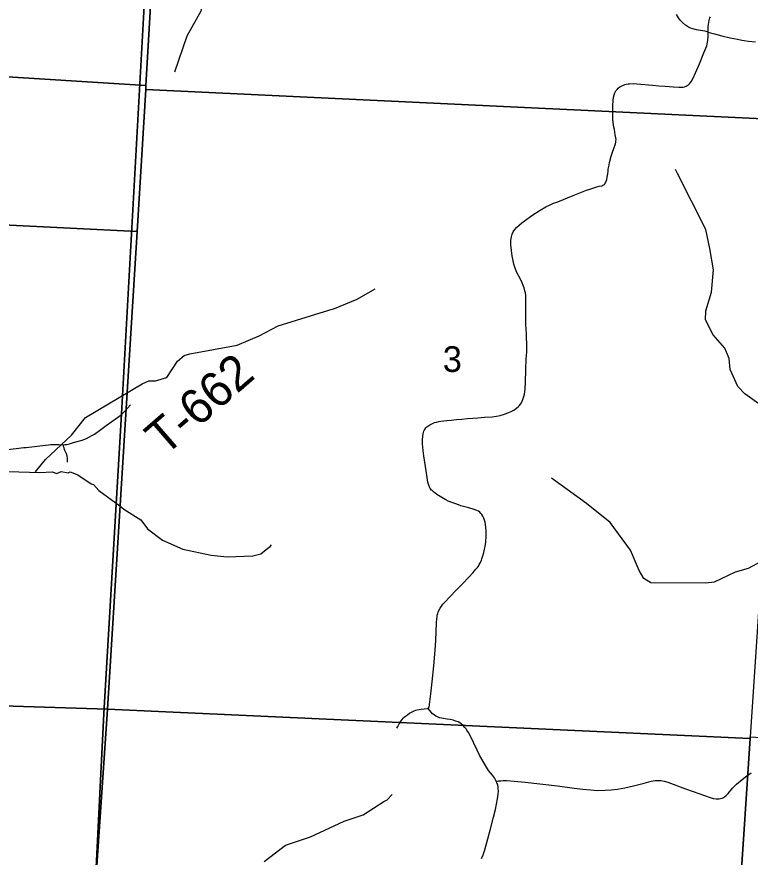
# Model space of a CAD drawing. Extents: x 396.2 to 468.4, y 232.6 to 279.1.
# Drawn here: x 420.419 to 421.615, y 272.044 to 273.414 of the extents above; entities that cross this region are included whole.
import ezdxf

# ---------------------------------------------------------------- set-up
doc = ezdxf.new("R2010")
doc.units = 0
for name, color, linetype in [('GM_X_County_Road', 7, 'Continuous'), ('GM_X_Minor_River', 7, 'Continuous'), ('GM_X_Section', 7, 'Continuous'), ('GM_X_Section_Text', 7, 'Continuous'), ('GM_X_Township', 7, 'Continuous'), ('GM_X_Township_Road', 7, 'Continuous'), ('GM_X_Township_Road_Text', 7, 'Continuous')]:
    doc.layers.add(name, color=color, linetype=linetype)

msp = doc.modelspace()

# ---------------------------------------------------------------- linework, layer by layer
at = {"layer": 'GM_X_County_Road'}
for points in [[(421.2505, 272.8879), (421.2501, 272.8975), (421.2494, 272.9124), (421.2492, 272.9283), (421.2494, 272.9461), (421.2495, 272.9531), (421.2494, 272.9571), (421.2491, 272.9603), (421.2486, 272.964), (421.2478, 272.9677), (421.2466, 272.9724), (421.2451, 272.9762), (421.2434, 272.9803), (421.2409, 272.9856), (421.234, 272.9987), (421.2327, 273.0015), (421.2317, 273.0044), (421.2307, 273.0076), (421.2296, 273.0112), (421.2286, 273.0162), (421.2272, 273.0243), (421.2258, 273.0332), (421.2249, 273.0425), (421.2248, 273.0462), (421.2249, 273.0499), (421.2252, 273.053), (421.2257, 273.0555), (421.2263, 273.0577), (421.2269, 273.0596), (421.2287, 273.0636), (421.2311, 273.0672), (421.2339, 273.0705), (421.2385, 273.0747), (421.2428, 273.0782), (421.2488, 273.0829), (421.2593, 273.0903), (421.2728, 273.0988), (421.282, 273.1043), (421.2887, 273.1078), (421.2944, 273.1102), (421.3013, 273.1128), (421.3262, 273.1227), (421.3401, 273.1281), (421.3482, 273.1314), (421.3534, 273.1333), (421.3583, 273.135), (421.3653, 273.1372), (421.3687, 273.138), (421.3732, 273.1389), (421.375, 273.1395), (421.3761, 273.1401), (421.3774, 273.141), (421.378, 273.1418), (421.3792, 273.1437), (421.3803, 273.1463), (421.3812, 273.1488), (421.3821, 273.1526), (421.383, 273.1583), (421.3835, 273.1626), (421.3838, 273.1656), (421.3849, 273.1722), (421.3859, 273.1767), (421.3886, 273.1872), (421.3907, 273.1935), (421.3928, 273.1994), (421.3954, 273.2069), (421.3961, 273.21), (421.3963, 273.2121), (421.3964, 273.214), (421.3961, 273.217), (421.3952, 273.2221), (421.3936, 273.2303), (421.3929, 273.2342), (421.3921, 273.2381), (421.3915, 273.2417), (421.3911, 273.2479), (421.391, 273.2522), (421.3911, 273.258), (421.3913, 273.2698), (421.3915, 273.2771), (421.3923, 273.283), (421.3931, 273.2869), (421.3945, 273.2903), (421.3961, 273.2935), (421.398, 273.2959), (421.4, 273.298), (421.4025, 273.2999), (421.405, 273.3014), (421.4085, 273.3029), (421.4108, 273.3038), (421.4131, 273.3044), (421.4159, 273.3048), (421.4185, 273.3051), (421.4246, 273.3053), (421.4301, 273.3052), (421.4561, 273.3029), (421.4663, 273.302), (421.4765, 273.3012), (421.4898, 273.3001), (421.4986, 273.2995), (421.5035, 273.2993), (421.5061, 273.2996), (421.5081, 273.3001), (421.5108, 273.3012), (421.5125, 273.3021), (421.5144, 273.3035), (421.5161, 273.3051), (421.5179, 273.307), (421.5195, 273.3095), (421.5222, 273.3145), (421.5262, 273.3228), (421.5326, 273.3375), (421.5398, 273.3553), (421.5426, 273.363), (421.5442, 273.3669), (421.545, 273.37), (421.5456, 273.3728), (421.5459, 273.3754), (421.5465, 273.3828), (421.5466, 273.3895), (421.5466, 273.3908), (421.5469, 273.3983), (421.5476, 273.4049), (421.5482, 273.4082), (421.5488, 273.4104), (421.5496, 273.4127), (421.5504, 273.4145)], [(421.5466, 273.3895), (421.5434, 273.3904), (421.5413, 273.391), (421.5382, 273.3915), (421.534, 273.3921), (421.5278, 273.3932), (421.5216, 273.3945), (421.5176, 273.396), (421.5144, 273.3976), (421.5095, 273.4009), (421.5048, 273.4051), (421.501, 273.409), (421.4984, 273.4125), (421.4952, 273.4181)], [(421.1772, 272.0415), (421.1797, 272.0478), (421.1825, 272.0561), (421.1874, 272.0737), (421.1911, 272.0877), (421.1966, 272.109), (421.1996, 272.1217), (421.203, 272.1388), (421.2037, 272.1426), (421.2042, 272.1467), (421.2045, 272.1522), (421.2044, 272.1556), (421.204, 272.1589), (421.2034, 272.1611), (421.202, 272.1653), (421.2012, 272.1672), (421.2003, 272.169), (421.1979, 272.1731), (421.1948, 272.1775), (421.1886, 272.1854), (421.1836, 272.1932), (421.1777, 272.2035), (421.1738, 272.2105), (421.1699, 272.2184), (421.1583, 272.2421), (421.1556, 272.247), (421.1533, 272.2508), (421.1517, 272.2532), (421.1497, 272.2556), (421.1464, 272.2591), (421.1443, 272.2608), (421.1417, 272.2628), (421.1388, 272.2644), (421.1352, 272.2659), (421.1309, 272.2672), (421.1261, 272.2683), (421.121, 272.2691), (421.1118, 272.2705), (421.1087, 272.2713), (421.1062, 272.2722), (421.104, 272.2731), (421.1023, 272.2741), (421.0996, 272.2759), (421.0972, 272.2779), (421.095, 272.2804), (421.0901, 272.2864), (421.0914, 272.2892), (421.092, 272.2911), (421.0924, 272.2929), (421.0933, 272.3015), (421.0942, 272.3101), (421.0964, 272.3298), (421.0991, 272.3558), (421.1016, 272.3817), (421.1024, 272.3972), (421.1035, 272.4258), (421.104, 272.4326), (421.1044, 272.4357), (421.1048, 272.4385), (421.1055, 272.4411), (421.1062, 272.4433), (421.1073, 272.4462), (421.1094, 272.4499), (421.1117, 272.4535), (421.1138, 272.4565), (421.1169, 272.46), (421.1254, 272.4687), (421.1358, 272.4793), (421.1453, 272.4893), (421.1569, 272.5013), (421.1627, 272.5074), (421.1657, 272.5108), (421.1679, 272.5134), (421.1702, 272.5162), (421.1718, 272.5187), (421.1734, 272.5212), (421.1752, 272.5247), (421.1767, 272.5281), (421.1776, 272.5305), (421.1792, 272.5352), (421.1806, 272.541), (421.1819, 272.546), (421.1827, 272.5504), (421.1838, 272.5577), (421.1844, 272.5676), (421.1844, 272.5762), (421.1841, 272.5814), (421.1835, 272.5865), (421.1828, 272.59), (421.1818, 272.5936), (421.1807, 272.5965), (421.1791, 272.5999), (421.1774, 272.6027), (421.1759, 272.6046), (421.1741, 272.6064), (421.1718, 272.608), (421.1691, 272.6094), (421.1651, 272.6109), (421.1564, 272.6134), (421.1434, 272.6171), (421.1367, 272.6193), (421.1303, 272.6216), (421.1228, 272.6246), (421.1187, 272.6266), (421.1124, 272.6302), (421.1042, 272.6355), (421.0986, 272.6396), (421.0969, 272.6411), (421.0953, 272.6426), (421.0934, 272.645), (421.0926, 272.6463), (421.091, 272.6503), (421.0896, 272.6553), (421.0881, 272.6633), (421.0867, 272.6737), (421.0831, 272.6983), (421.082, 272.7069), (421.081, 272.7181), (421.081, 272.7243), (421.0814, 272.7302), (421.082, 272.7343), (421.0825, 272.7365), (421.0831, 272.7384), (421.0837, 272.74), (421.0845, 272.7416), (421.0862, 272.7439), (421.0878, 272.7456), (421.0897, 272.747), (421.0926, 272.7489), (421.0948, 272.7501), (421.0968, 272.751), (421.1003, 272.7525), (421.1033, 272.7535), (421.1071, 272.7545), (421.1109, 272.7551), (421.1157, 272.7557), (421.1203, 272.7562), (421.1273, 272.7567), (421.1363, 272.7576), (421.145, 272.7584), (421.1543, 272.7592), (421.1629, 272.7599), (421.1708, 272.7605), (421.182, 272.7612), (421.1942, 272.7621), (421.2013, 272.7631), (421.2073, 272.7642), (421.2143, 272.7663), (421.2182, 272.7677), (421.2216, 272.769), (421.2262, 272.771), (421.2296, 272.7729), (421.232, 272.7744), (421.2347, 272.7764), (421.2369, 272.7781), (421.2385, 272.7798), (421.2405, 272.7826), (421.242, 272.785), (421.2431, 272.7874), (421.2443, 272.7901), (421.2461, 272.7949), (421.247, 272.7988), (421.2476, 272.8026), (421.2483, 272.8074), (421.2488, 272.8179), (421.2493, 272.839), (421.25, 272.8564), (421.2507, 272.8675), (421.2507, 272.8841), (421.2505, 272.8879)]]:
    msp.add_lwpolyline(points, dxfattribs=at)
at = {"layer": 'GM_X_Minor_River'}
for points in [[(420.8182, 273.6364), (420.8058, 273.6243), (420.7874, 273.5686), (420.7752, 273.5125), (420.7591, 273.4818), (420.7214, 273.434), (420.7192, 273.4235), (420.6964, 273.3828), (420.6765, 273.3238)], [(421.7687, 272.5986), (421.6834, 272.7035), (421.6792, 272.7275), (421.6706, 272.7441), (421.6498, 272.7687), (421.6066, 272.7997), (421.5952, 272.8115), (421.5824, 272.8392), (421.5807, 272.8571), (421.574, 272.8741), (421.555, 272.8956), (421.5425, 272.9203), (421.5426, 272.9347), (421.5522, 272.9651), (421.5552, 273.0019), (421.5495, 273.0366), (421.5471, 273.0469), (421.5428, 273.0672), (421.4968, 273.1587), (421.4936, 273.1652)], [(420.4496, 272.6724), (420.4657, 272.6922), (420.5085, 272.7319), (420.5313, 272.7608), (420.6236, 272.8159), (420.6344, 272.8209), (420.6453, 272.8205), (420.664, 272.826), (420.6811, 272.8528), (420.6919, 272.862), (420.7015, 272.8647), (420.7783, 272.8789), (420.8143, 272.8941), (420.8454, 272.9106), (420.9282, 272.9357), (420.9373, 272.9388), (420.9741, 272.9536), (421.0033, 272.9709)], [(420.4055, 272.6729), (420.4566, 272.6711), (420.4766, 272.6723), (420.4846, 272.6696), (420.4917, 272.6727), (420.5031, 272.6704), (420.5061, 272.6723), (420.5186, 272.6674), (420.5405, 272.6527), (420.5439, 272.6519), (420.5526, 272.642), (420.5873, 272.6169)], [(421.7177, 272.5921), (421.7111, 272.578), (421.6904, 272.5551), (421.6401, 272.5298), (421.6117, 272.5147), (421.5907, 272.5089), (421.5566, 272.4925), (421.5429, 272.4907), (421.453, 272.4913), (421.4418, 272.4981), (421.4343, 272.5113), (421.4198, 272.5444), (421.3868, 272.5899), (421.348, 272.6204), (421.291, 272.6617)], [(420.5871, 272.6171), (420.5935, 272.6114), (420.6215, 272.5939), (420.6325, 272.5791), (420.6567, 272.5606), (420.6896, 272.5462), (420.7361, 272.5364), (420.7622, 272.5338), (420.8041, 272.5351), (420.8173, 272.5385), (420.8287, 272.5477), (420.8321, 272.5503), (420.8347, 272.553)], [(420.8227, 272.0367), (420.8575, 272.0633), (420.898, 272.0769), (420.9532, 272.1028), (420.9841, 272.1132), (421.0177, 272.1349), (421.0231, 272.1374), (421.0311, 272.146)]]:
    msp.add_lwpolyline(points, dxfattribs=at)
at = {"layer": 'GM_X_Section'}
for points in [[(421.7452, 274.2485), (421.7308, 274.0039), (421.7144, 273.7468), (421.6978, 273.4943), (421.682, 273.2458), (420.6294, 273.296), (420.6297, 273.3021), (420.6398, 273.4786), (420.6634, 273.8917), (420.6845, 274.2907)], [(419.5894, 273.5404), (420.6398, 273.4786), (420.6297, 273.3021), (419.5789, 273.368)], [(420.6297, 273.3021), (420.6294, 273.296), (420.6152, 273.0642), (420.0684, 273.0913), (419.5657, 273.1142), (419.5789, 273.368)], [(421.682, 273.2458), (421.6649, 272.9898), (421.6479, 272.7434), (421.6312, 272.4847), (421.6153, 272.2403), (421.6151, 272.2373), (420.5671, 272.2854), (420.6152, 273.0642), (420.6294, 273.296)], [(420.6152, 273.0642), (420.5671, 272.2854), (420.0191, 272.3027), (420.0684, 273.0913)], [(419.5162, 272.3211), (420.0191, 272.3027), (420.5671, 272.2854), (420.4987, 271.28), (419.4571, 271.3312), (419.4827, 271.7399), (419.5072, 272.1445)], [(420.5671, 272.2854), (421.6151, 272.2373), (421.5983, 271.983), (421.5809, 271.7277), (421.5654, 271.4805), (421.55, 271.2368), (420.4987, 271.28)], [(421.6153, 272.2403), (422.6516, 272.1773), (422.6367, 271.9315), (421.5983, 271.983), (421.6151, 272.2373)]]:
    msp.add_lwpolyline(points, close=True, dxfattribs=at)
at = {"layer": 'GM_X_Township'}
for points in [[(418.0397, 276.4561), (419.5043, 276.3698), (419.7967, 276.3558), (420.5319, 276.3287), (420.82, 276.3196), (420.8133, 276.2466), (420.7662, 275.6645), (420.7409, 275.3613), (420.6691, 274.1958), (420.5899, 272.7669), (420.561, 272.2781), (420.5108, 271.2751)], [(420.5108, 271.2751), (420.561, 272.2781), (420.5899, 272.7669), (420.6691, 274.1958), (420.7409, 275.3613)]]:
    msp.add_lwpolyline(points, dxfattribs=at)
at = {"layer": 'GM_X_Township_Road'}
for points in [[(421.5466, 273.3895), (421.5507, 273.3883), (421.557, 273.3865), (421.569, 273.3833), (421.5827, 273.38), (421.5944, 273.3777), (421.6013, 273.3763), (421.6056, 273.3756), (421.6123, 273.3747), (421.6237, 273.3736)], [(420.5901, 272.7664), (420.5948, 272.7709), (420.6043, 272.7813)], [(420.5016, 272.688), (420.5015, 272.6948), (420.5013, 272.6976), (420.5009, 272.6995), (420.5004, 272.701), (420.4995, 272.7028), (420.4976, 272.707), (420.4968, 272.7089), (420.4961, 272.7113), (420.4955, 272.7135), (420.4951, 272.7163), (420.4976, 272.7166), (420.5009, 272.7171), (420.5049, 272.7181), (420.5116, 272.7199), (420.5173, 272.7216), (420.5256, 272.7242), (420.5326, 272.7269), (420.5379, 272.7294), (420.5414, 272.7313), (420.5456, 272.7338), (420.5559, 272.7411), (420.5649, 272.7477), (420.5835, 272.7611), (420.5891, 272.7655), (420.5901, 272.7664)], [(420.404, 272.7087), (420.4178, 272.7104), (420.4306, 272.7118)], [(420.4306, 272.7118), (420.4345, 272.7122), (420.4659, 272.7158), (420.4706, 272.7162), (420.4748, 272.7166), (420.4815, 272.7168), (420.4874, 272.7167), (420.4951, 272.7163)], [(421.039, 272.2543), (421.0404, 272.2571), (421.0427, 272.2615), (421.0457, 272.2661), (421.0477, 272.2687), (421.0493, 272.2704), (421.051, 272.2723), (421.0529, 272.2739), (421.0561, 272.2763), (421.0593, 272.2785), (421.0638, 272.281), (421.0673, 272.2826), (421.07, 272.2837), (421.0723, 272.2843), (421.0752, 272.2849), (421.0783, 272.2854), (421.0832, 272.2858), (421.0901, 272.2864)], [(421.2012, 272.1672), (421.2053, 272.1682), (421.2083, 272.1686), (421.2122, 272.1689), (421.2175, 272.1689), (421.2305, 272.1679), (421.2484, 272.166), (421.3008, 272.16), (421.3279, 272.1567), (421.3424, 272.1549), (421.3546, 272.1536), (421.3665, 272.1529), (421.3785, 272.153), (421.3885, 272.1536), (421.399, 272.1549), (421.4107, 272.157), (421.4246, 272.1603), (421.4334, 272.1625), (421.4424, 272.1648), (421.4536, 272.1677), (421.4602, 272.1687), (421.465, 272.169), (421.4693, 272.1687), (421.4748, 272.1677), (421.4808, 272.166), (421.5099, 272.1552), (421.5222, 272.1508), (421.5316, 272.1478), (421.5406, 272.1446), (421.5501, 272.1412), (421.5555, 272.1397), (421.5599, 272.1392), (421.5625, 272.1391), (421.5643, 272.1392), (421.5669, 272.1396), (421.5692, 272.1404), (421.5716, 272.1413), (421.5732, 272.1423), (421.5762, 272.1447), (421.5793, 272.1478), (421.5865, 272.1564), (421.593, 272.163), (421.6019, 272.1705), (421.6098, 272.1768), (421.6165, 272.1817)]]:
    msp.add_lwpolyline(points, dxfattribs=at)

# ---------------------------------------------------------------- texts
at = {"layer": 'GM_X_Section_Text'}
msp.add_text('3', height=0.0419, rotation=0, dxfattribs=at).set_placement((421.1138, 272.8352))
at = {"layer": 'GM_X_Township_Road_Text'}
msp.add_text('T-662', height=0.05682, rotation=40.9289, dxfattribs=at).set_placement((420.6602, 272.6966))

doc.saveas('drawing.dxf')
